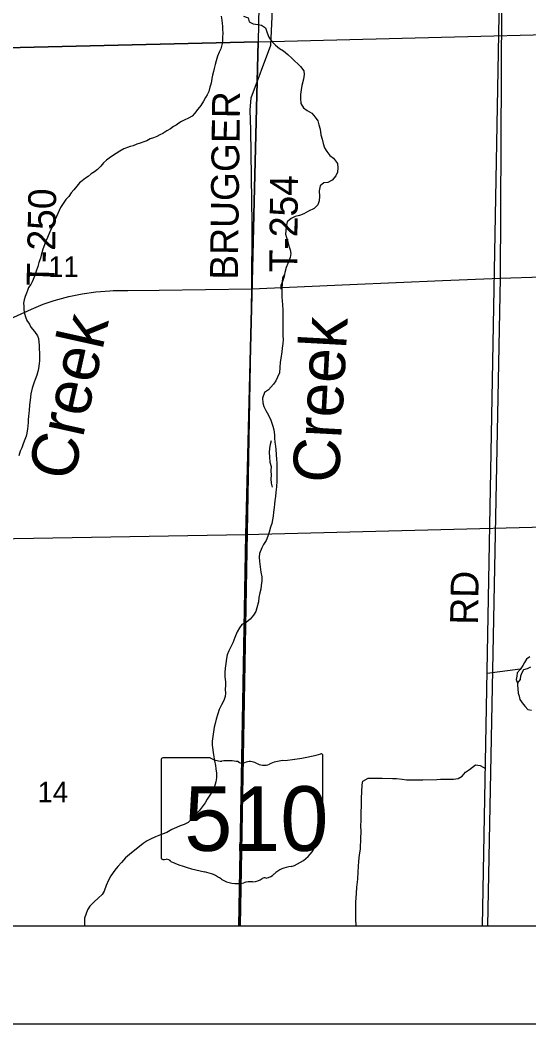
# Model space of a CAD drawing. Extents: x 0 to 34, y 0 to 22.
# Drawn here: x 2.516 to 3.035, y 14 to 15.023 of the extents above; entities that cross this region are included whole.
import ezdxf

# ---------------------------------------------------------------- set-up
doc = ezdxf.new("R2010")
doc.units = 0
for name, color, linetype in [('GM_X_Corporation', 7, 'Continuous'), ('GM_X_Minor_River', 7, 'Continuous'), ('GM_X_Minor_River_Text', 7, 'Continuous'), ('GM_X_Section_Text', 7, 'Continuous'), ('GM_X_State_Location', 7, 'Continuous'), ('GM_X_State_Route', 7, 'Continuous'), ('GM_X_State_Shield', 7, 'Continuous'), ('GM_X_Township_Road', 7, 'Continuous'), ('GM_X_Township_Road_Text', 7, 'Continuous'), ('GM_X_US_Route', 7, 'Continuous'), ('SH_Data', 7, 'Continuous')]:
    doc.layers.add(name, color=color, linetype=linetype)

msp = doc.modelspace()

# ---------------------------------------------------------------- linework, layer by layer
at = {"layer": 'GM_X_Corporation'}
for points in [[(2.1, 15.8632), (2.1, 14.1), (6.0569, 14.1)], [(2.1, 15.8632), (2.1, 14.1), (3.2397, 14.1)]]:
    msp.add_lwpolyline(points, dxfattribs=at)
for points in [[(2.7675, 15.4363), (2.7592, 15.0012), (2.2588, 14.9895), (2.2639, 15.4258), (2.2753, 15.4255)], [(3.2669, 15.0141), (3.2511, 14.5115), (2.7465, 14.4988), (2.7592, 15.0012)], [(2.7592, 15.0012), (2.7465, 14.4988), (2.2539, 14.4902), (2.2588, 14.9895)], [(2.7393, 14.1), (3.2416, 14.1), (3.2511, 14.5115), (2.7465, 14.4988)], [(2.2443, 14.1), (2.7393, 14.1), (2.7465, 14.4988), (2.2539, 14.4902)]]:
    msp.add_lwpolyline(points, close=True, dxfattribs=at)
at = {"layer": 'GM_X_Minor_River'}
for p, q in [((2.988, 14.1), (3.0082, 15.1882)), ((3.0267, 14.3617), (2.9928, 14.3573))]:
    msp.add_line(p, q, dxfattribs=at)
for points in [[(2.7214, 15.0274), (2.7221, 15.0234), (2.7223, 15.02), (2.7227, 15.0171), (2.7228, 15.0145), (2.723, 15.0099), (2.7228, 15.0063), (2.7228, 15.0031), (2.7225, 14.9995), (2.721, 14.9941), (2.7195, 14.9909), (2.7178, 14.9865), (2.7165, 14.982), (2.7152, 14.9782), (2.7142, 14.9742), (2.7135, 14.9709), (2.7127, 14.9673), (2.712, 14.9639), (2.7111, 14.959), (2.71, 14.955), (2.7087, 14.9506), (2.707, 14.9474), (2.7055, 14.9445), (2.7034, 14.9409), (2.7006, 14.9365), (2.6975, 14.9325), (2.6943, 14.9283), (2.6917, 14.9255), (2.6875, 14.9232), (2.6843, 14.9218), (2.6811, 14.9199), (2.6781, 14.9182), (2.6754, 14.9163), (2.6728, 14.9148), (2.6696, 14.9127), (2.666, 14.9104), (2.662, 14.9077), (2.6588, 14.9063), (2.6557, 14.9048), (2.6523, 14.9035), (2.6489, 14.9023), (2.6455, 14.9004), (2.6425, 14.8994), (2.6389, 14.8979), (2.6353, 14.8968), (2.6315, 14.8954), (2.6287, 14.8944), (2.626, 14.8935), (2.6222, 14.8921), (2.6179, 14.8897), (2.6143, 14.8876), (2.6107, 14.8849), (2.6073, 14.8828), (2.6044, 14.8805), (2.6014, 14.8778), (2.5986, 14.8746), (2.5952, 14.8712), (2.5922, 14.8689), (2.5889, 14.8666), (2.5859, 14.8639), (2.5831, 14.8622), (2.5797, 14.8597), (2.5768, 14.8574), (2.5742, 14.8542), (2.5712, 14.8505), (2.5685, 14.8475), (2.5659, 14.8437), (2.5631, 14.8404), (2.5602, 14.8364), (2.5576, 14.8323), (2.552, 14.8203), (2.5501, 14.8153), (2.5486, 14.8119), (2.5467, 14.8075), (2.5441, 14.8018), (2.5426, 14.7982), (2.5411, 14.7944), (2.5394, 14.79), (2.5377, 14.7838), (2.537, 14.7807), (2.5355, 14.7763), (2.5344, 14.7722), (2.5327, 14.7676), (2.5312, 14.763), (2.5286, 14.7566), (2.5271, 14.7539), (2.5248, 14.7507), (2.5237, 14.7478), (2.5228, 14.7451), (2.5213, 14.7417), (2.5203, 14.7381), (2.5198, 14.7349), (2.52, 14.7317), (2.5202, 14.7279), (2.5206, 14.7242), (2.5219, 14.7208), (2.5233, 14.7172), (2.5258, 14.7136), (2.5273, 14.7104), (2.5311, 14.7059)], [(2.7443, 15.0275), (2.7491, 15.0258), (2.7499, 15.0216), (2.7542, 15.0195), (2.7588, 15.0188)], [(2.7588, 15.0188), (2.7626, 15.0182), (2.7668, 15.0154), (2.7685, 15.0105), (2.7701, 15.0061), (2.7733, 15.0016), (2.7769, 14.9978), (2.7811, 14.9944), (2.7849, 14.9921), (2.7893, 14.9885), (2.7939, 14.9844), (2.8023, 14.976), (2.8057, 14.9717), (2.8063, 14.9679), (2.8056, 14.9631), (2.8037, 14.9567), (2.8032, 14.9525), (2.8024, 14.9477), (2.8023, 14.9438), (2.8029, 14.9384), (2.8055, 14.9339), (2.8093, 14.9312), (2.8139, 14.9284), (2.8173, 14.9246), (2.8202, 14.9207), (2.8212, 14.9167), (2.8225, 14.9123), (2.8233, 14.9066), (2.8245, 14.9019), (2.8255, 14.8975), (2.8268, 14.8931), (2.8291, 14.8894), (2.8322, 14.8854), (2.8362, 14.8827), (2.8402, 14.8774), (2.8404, 14.8727), (2.8402, 14.8685), (2.8383, 14.8645), (2.8346, 14.8603), (2.8304, 14.8578), (2.8262, 14.8574), (2.8224, 14.8544), (2.8215, 14.8493), (2.8217, 14.8436), (2.8214, 14.8392), (2.8201, 14.835), (2.8163, 14.8312), (2.8104, 14.8285), (2.8059, 14.8258), (2.8013, 14.8243), (2.7968, 14.8231), (2.7928, 14.8212), (2.7887, 14.8178), (2.7876, 14.8125), (2.7872, 14.8053), (2.789, 14.7984), (2.7905, 14.7933), (2.7918, 14.7893), (2.7924, 14.7855), (2.7917, 14.7813), (2.7896, 14.7754), (2.7876, 14.7711), (2.7865, 14.7661), (2.7857, 14.7619), (2.784, 14.757), (2.7823, 14.7528), (2.7824, 14.749)], [(2.7861, 14.7639), (2.784, 14.7606), (2.7837, 14.7562), (2.7833, 14.7486), (2.7833, 14.745), (2.7835, 14.7414), (2.784, 14.7333), (2.7842, 14.7276), (2.7842, 14.7234), (2.7844, 14.7173), (2.7843, 14.711), (2.7843, 14.7073), (2.7845, 14.7016), (2.7847, 14.6979), (2.7844, 14.6936), (2.7836, 14.689), (2.7833, 14.6852), (2.7823, 14.6784), (2.7818, 14.6748), (2.7814, 14.6693), (2.7809, 14.6637), (2.779, 14.6594), (2.7771, 14.6556), (2.7749, 14.6521), (2.7696, 14.6464), (2.7658, 14.6436), (2.7636, 14.638), (2.764, 14.6333), (2.7651, 14.6295), (2.7671, 14.6255), (2.7699, 14.6206), (2.7722, 14.6157), (2.7742, 14.6094), (2.7753, 14.6058), (2.7757, 14.6005), (2.7757, 14.5971), (2.7761, 14.5931), (2.7769, 14.5889), (2.7771, 14.5855), (2.7775, 14.5807), (2.7779, 14.5756), (2.7781, 14.572), (2.7784, 14.568), (2.7784, 14.5631), (2.7784, 14.5583), (2.7782, 14.5536), (2.7779, 14.5475), (2.7773, 14.5422), (2.7768, 14.5376), (2.7762, 14.5338), (2.7759, 14.53), (2.7755, 14.5266), (2.775, 14.5219), (2.7744, 14.5177), (2.7737, 14.5141), (2.773, 14.5103), (2.7718, 14.5065), (2.7703, 14.5015), (2.769, 14.4973), (2.7675, 14.493), (2.7645, 14.4888), (2.7628, 14.4854), (2.7606, 14.4795), (2.7602, 14.4759), (2.7606, 14.4713), (2.762, 14.4607), (2.7628, 14.4557), (2.7628, 14.4517), (2.7623, 14.447), (2.7619, 14.4434), (2.761, 14.4394), (2.76, 14.4348), (2.7595, 14.4303), (2.758, 14.4242), (2.7567, 14.4206), (2.7544, 14.4168), (2.7509, 14.4128), (2.7471, 14.4093), (2.7427, 14.4072), (2.7401, 14.4038), (2.7378, 14.3996), (2.7354, 14.3939), (2.7333, 14.3884), (2.7315, 14.385), (2.7292, 14.3804), (2.7277, 14.3764), (2.7268, 14.3726), (2.7262, 14.3675), (2.7255, 14.3627), (2.7251, 14.3582), (2.7252, 14.354), (2.7258, 14.3489), (2.7258, 14.3453), (2.7256, 14.3409), (2.7258, 14.3373), (2.7254, 14.3339), (2.7241, 14.3299), (2.7219, 14.3253), (2.7193, 14.3205), (2.7179, 14.3162), (2.7165, 14.3108)], [(2.5311, 14.7059), (2.5342, 14.7015), (2.5349, 14.6987), (2.5357, 14.6918), (2.5358, 14.6878), (2.536, 14.6842), (2.5362, 14.6803), (2.536, 14.6759), (2.5358, 14.6732), (2.5351, 14.6683), (2.5344, 14.6651), (2.5334, 14.6616), (2.5317, 14.6571), (2.5306, 14.6542), (2.5295, 14.6512), (2.5286, 14.6481), (2.5273, 14.6424), (2.5265, 14.636), (2.526, 14.6312), (2.5254, 14.6255), (2.5251, 14.6227), (2.5247, 14.6193), (2.5245, 14.6162), (2.5244, 14.6134), (2.5242, 14.6094), (2.5238, 14.6067), (2.5231, 14.6022), (2.5224, 14.5993), (2.5205, 14.594), (2.519, 14.5904), (2.5182, 14.5875), (2.5164, 14.5841), (2.5149, 14.5793)], [(2.7726, 14.5945), (2.7715, 14.5908), (2.7706, 14.587), (2.7703, 14.5826), (2.7709, 14.5781), (2.7712, 14.5726), (2.7724, 14.5683), (2.7722, 14.5638), (2.7723, 14.5594), (2.772, 14.5556), (2.7723, 14.5514), (2.7735, 14.5472)], [(3.0364, 14.3742), (3.0329, 14.372), (3.0311, 14.3686), (3.0291, 14.3653), (3.0266, 14.3615), (3.0236, 14.3578), (3.023, 14.3546), (3.0225, 14.351), (3.0237, 14.3474), (3.0268, 14.3511), (3.0273, 14.3549), (3.0286, 14.3583), (3.0304, 14.3614), (3.034, 14.3625), (3.0375, 14.3641)], [(3.0242, 14.3483), (3.0239, 14.3457), (3.0244, 14.3371), (3.0255, 14.3343), (3.0261, 14.3309), (3.0295, 14.3261), (3.0318, 14.3235), (3.0345, 14.3206), (3.0381, 14.3199)], [(2.7165, 14.3108), (2.7153, 14.3063), (2.7142, 14.3025), (2.7135, 14.2979), (2.7129, 14.293), (2.7122, 14.2884), (2.7124, 14.2841), (2.7136, 14.2742), (2.7148, 14.2681), (2.7157, 14.2636), (2.7161, 14.26), (2.7167, 14.2558), (2.7166, 14.251), (2.716, 14.2467), (2.7147, 14.2419), (2.7121, 14.2368), (2.7098, 14.2333), (2.7072, 14.2292), (2.7051, 14.2253), (2.7019, 14.2215), (2.6989, 14.2173), (2.6957, 14.2137), (2.6876, 14.2055), (2.6836, 14.2034), (2.6796, 14.2021), (2.676, 14.2002), (2.6711, 14.1982), (2.666, 14.195), (2.6614, 14.1935), (2.6544, 14.1906), (2.6495, 14.1883), (2.6459, 14.1868), (2.6419, 14.1841), (2.638, 14.1808), (2.6332, 14.1772), (2.628, 14.1728), (2.6238, 14.1692), (2.6198, 14.1646), (2.6161, 14.1604), (2.613, 14.1568), (2.6089, 14.1511), (2.6065, 14.1467), (2.604, 14.141), (2.602, 14.1355), (2.6001, 14.1321), (2.5963, 14.1286), (2.5916, 14.1243), (2.5876, 14.1201), (2.5852, 14.1163), (2.5833, 14.1117), (2.582, 14.1077), (2.582, 14.1016), (2.5819, 14.1)], [(2.8591, 14.1), (2.8589, 14.1071), (2.859, 14.1112), (2.8589, 14.1196), (2.859, 14.1242), (2.8595, 14.1331), (2.86, 14.1393), (2.8608, 14.1475), (2.8612, 14.1551), (2.8619, 14.1661), (2.8627, 14.1723), (2.8636, 14.1782), (2.8639, 14.1897), (2.8643, 14.1956), (2.8641, 14.2025), (2.8644, 14.2066), (2.8644, 14.2146), (2.8647, 14.2237), (2.8647, 14.23), (2.8651, 14.2366), (2.8654, 14.2437), (2.8659, 14.2476), (2.8713, 14.2505), (2.8757, 14.2504), (2.8856, 14.2505), (2.8962, 14.2502), (2.9002, 14.2503), (2.9061, 14.2497), (2.9104, 14.249), (2.9176, 14.2488), (2.9273, 14.2487), (2.9415, 14.2493), (2.9454, 14.2495), (2.9507, 14.2494), (2.9586, 14.2497), (2.9634, 14.2503), (2.9675, 14.2527), (2.9708, 14.2566), (2.9747, 14.2595), (2.9811, 14.2641), (2.9856, 14.2634), (2.991, 14.2603)]]:
    msp.add_lwpolyline(points, dxfattribs=at)
at = {"layer": 'GM_X_State_Route'}
msp.add_line((2.7411, 14.1), (2.7527, 14.7495), dxfattribs=at)
at = {"layer": 'GM_X_State_Shield'}
for p, q in [((2.6603, 14.2694), (2.6603, 14.1694)), ((2.7102, 14.2712), (2.662, 14.2712)), ((2.8251, 14.2213), (2.8251, 14.2736)), ((2.8251, 14.2213), (2.8251, 14.2213))]:
    msp.add_line(p, q, dxfattribs=at)
for centre, major_axis, start_param, end_param in [((2.6622, 14.2697), (0.00191, 0), 1.712693, 3.28349), ((2.7217, 14.2828), (0.0185, 0), 4.042523, 4.731795), ((2.7279, 14.215), (0.0665, 0), 1.404758, 1.657858), ((2.743, 14.2702), (0.00534, 0), 3.836095, 5.185415), ((2.7508, 14.2586), (0.0111, 0), 0.950623, 2.079405), ((2.7887, 14.2406), (0.0352, 0), 1.699011, 2.107814), ((2.7664, 14.4076), (0.1748, 0), 4.814394, 5.042369), ((2.8233, 14.2739), (0.00183, 0), 6.141152, 7.989035), ((2.7651, 14.2745), (0.0134, 0), 4.081561, 5.145723), ((2.8247, 14.2175), (0.00284, 0), 1.883978, 3.671073), ((2.8067, 14.2108), (0.017, 0), 5.934695, 6.695948), ((2.8232, 14.2211), (0.00196, 0), 5.05454, 6.418171), ((2.8317, 14.1994), (0.0124, 0), 2.387724, 3.262537), ((2.7762, 14.1927), (0.0437, 0), 5.101752, 6.440018), ((2.6623, 14.1692), (0.00193, 0), 3.00124, 4.508301), ((2.6625, 14.1794), (0.0147, 0), 4.665946, 4.897461), ((2.6656, 14.1636), (0.0053, 0), 0.519207, 1.627899), ((2.7325, 14.2535), (0.1262, 0), 4.195997, 4.488961), ((2.6948, 14.1244), (0.0395, 0), 0.823519, 1.323587), ((2.7947, 14.1413), (0.0239, 0), 1.647645, 2.488434), ((2.7375, 14.1631), (0.0251, 0), 4.026481, 4.996735), ((2.752, 14.1285), (0.0206, 0), 1.495662, 1.94098), ((2.7539, 14.1556), (0.0133, 0), 4.691044, 5.507374), ((2.7659, 14.1459), (0.00376, 0), 1.147584, 2.315152), ((2.7643, 14.1597), (0.0141, 0), 4.937069, 5.64225)]:
    msp.add_ellipse(centre, major_axis=major_axis, ratio=0.8, start_param=start_param, end_param=end_param, dxfattribs=at)
at = {"layer": 'GM_X_Township_Road'}
for points in [[(2.9937, 14.1), (3.0063, 14.7604), (3.0079, 15.0379), (3.0107, 15.264), (3.0107, 15.2664)], [(2.7527, 14.7495), (2.753, 14.8157), (2.7518, 14.9116), (2.751, 14.9316), (2.7521, 14.9443), (2.772, 14.9978), (2.7734, 15.0268), (2.7762, 15.0875), (2.7781, 15.128), (2.7782, 15.1294)]]:
    msp.add_lwpolyline(points, dxfattribs=at)
at = {"layer": 'GM_X_US_Route'}
for points in [[(2.6114, 14.7476), (2.6262, 14.7479), (2.6582, 14.748), (2.7527, 14.7495), (2.8527, 14.7538), (2.9474, 14.7579), (3.0063, 14.7604)], [(3.0063, 14.7604), (3.0489, 14.7617), (3.1265, 14.7646), (3.1835, 14.7666), (3.2295, 14.768), (3.2354, 14.7682)], [(2.4236, 14.683), (2.4552, 14.6969), (2.4995, 14.7159), (2.5278, 14.7288), (2.5399, 14.7337), (2.5512, 14.7375), (2.5659, 14.7417), (2.5795, 14.7445), (2.5936, 14.7465), (2.608, 14.7475), (2.6114, 14.7476)]]:
    msp.add_lwpolyline(points, dxfattribs=at)
at = {"layer": 'SH_Data'}
for p, q in [((2.1, 14.1), (8.9, 14.1)), ((2.1, 14.1), (8.9, 14.1)), ((2, 14), (9, 14)), ((2, 14), (9, 14))]:
    msp.add_line(p, q, dxfattribs=at)

# ---------------------------------------------------------------- texts
at = {"layer": 'GM_X_Minor_River_Text'}
for rotation, p in [(77.4527, (2.5703, 14.5521)), (86.8676, (2.8414, 14.5507))]:
    msp.add_text('Creek', height=0.04738, rotation=rotation, dxfattribs=at).set_placement(p)
at = {"layer": 'GM_X_Section_Text'}
for s, p in [('11', (2.545, 14.7616)), ('14', (2.5341, 14.2259))]:
    msp.add_text(s, height=0.02093, rotation=0, dxfattribs=at).set_placement(p)
at = {"layer": 'GM_X_State_Location'}
msp.add_text('510', height=0.0000947, rotation=0, dxfattribs=at).set_placement((2.7075, 14.2059))
for s in ['s', 'r']:
    msp.add_text(s, height=0.0000947, dxfattribs=at).set_placement((2.7409, 14.2128))
at = {"layer": 'GM_X_State_Shield'}
msp.add_text('510', height=0.06592, dxfattribs=at).set_placement((2.6838, 14.1764))
at = {"layer": 'GM_X_Township_Road_Text'}
for s, rotation, p in [('BRUGGER', 89.2925, (2.7384, 14.7586)), ('T-254', 89.448, (2.7989, 14.7661)), ('T-250', 88.8762, (2.5513, 14.7523)), ('RD', 89.0127, (2.9834, 14.4068))]:
    msp.add_text(s, height=0.02841, rotation=rotation, dxfattribs=at).set_placement(p)

doc.saveas('drawing.dxf')
